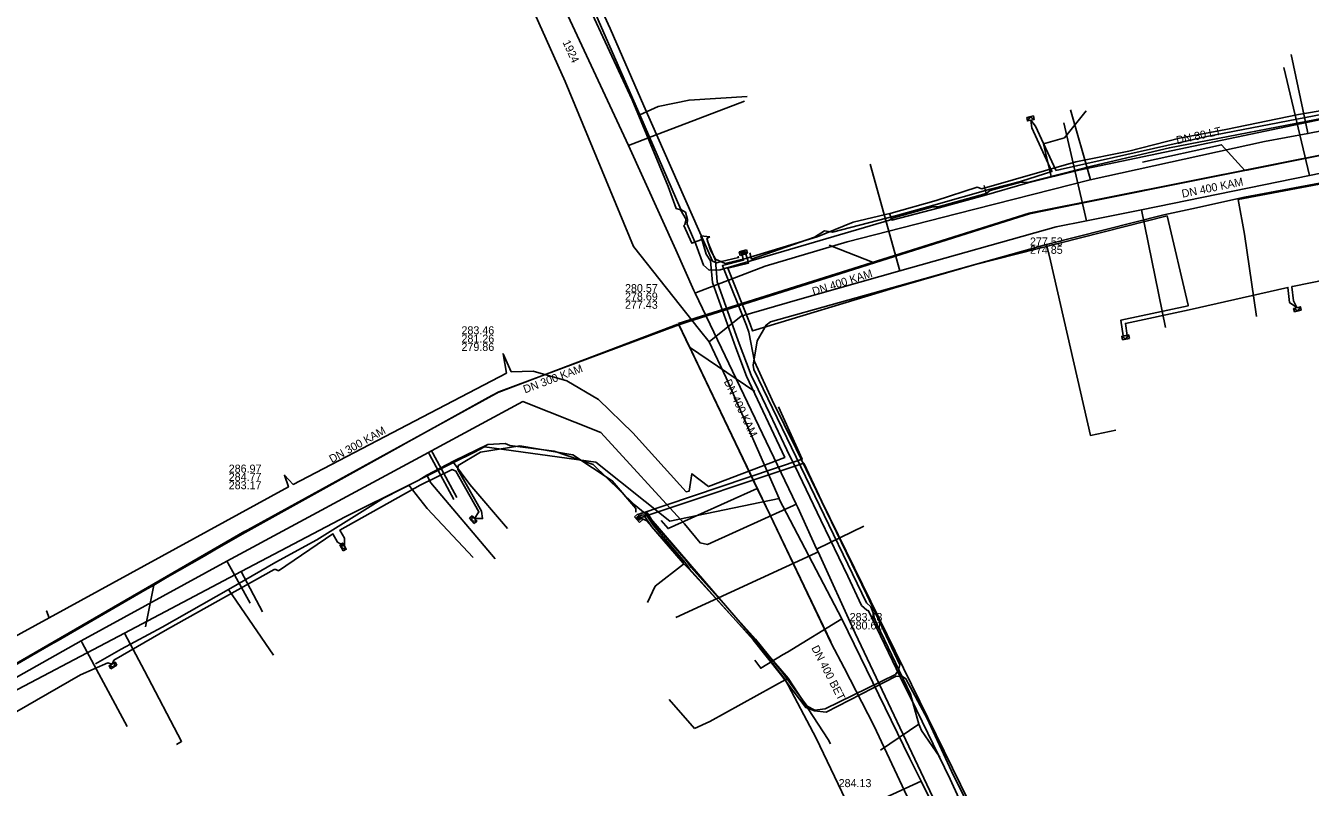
# Model space of a CAD drawing. Extents: x -600391 to -599491, y -1160176 to -1159402.
# Drawn here: x -600165.1 to -600036.7, y -1159547.9 to -1159471.8 of the extents above; entities that cross this region are included whole.
import ezdxf

# ---------------------------------------------------------------- set-up
doc = ezdxf.new("R2010")
doc.units = 0
for name, color, linetype in [('28', 7, 'Continuous'), ('31', 7, 'Continuous'), ('CETIN_linie', 7, 'Continuous'), ('UPC_ok_linie', 7, 'Continuous'), ('Vrstva 1', 7, 'Continuous'), ('Vrstva 12', 7, 'Continuous'), ('Vrstva 13', 7, 'Continuous'), ('Vrstva 15', 7, 'Continuous'), ('Vrstva 16', 7, 'Continuous'), ('Vrstva 42', 7, 'Continuous'), ('Vrstva 43', 7, 'Continuous'), ('Vrstva 55', 7, 'Continuous'), ('Vrstva 9', 7, 'Continuous')]:
    doc.layers.add(name, color=color, linetype=linetype)

# ---------------------------------------------------------------- blocks, each defined once
blk = doc.blocks.new('NN630')
at = {"layer": '31'}
for points in [[(0, -0.7), (-0.7, 0)], [(-0.7, -0.7), (-0.7, 0), (0.7, 0), (0.7, -0.7)], [(-0.7, -0.7), (0.7, -0.7)], [(0, -0.7), (0.7, 0)]]:
    blk.add_lwpolyline(points, dxfattribs=at)
blk = doc.blocks.new('NN620')
at = {"layer": '28'}
for points in [[(0.75, 0), (-0.75, 0)], [(-0.75, 0), (-0.75, -0.75)], [(0.75, -0.75), (0.75, 0)], [(-0.75, -0.75), (0.75, -0.75)], [(0.37, -0.18), (-0.38, -0.18)], [(-0.38, -0.18), (-0.38, -0.56)], [(-0.38, -0.56), (0.37, -0.56)], [(0.32, -0.23), (-0.33, -0.23)], [(-0.33, -0.23), (-0.33, -0.51)], [(-0.33, -0.51), (0.32, -0.51)], [(0.27, -0.27), (-0.28, -0.27)], [(-0.28, -0.27), (-0.28, -0.46)], [(-0.28, -0.46), (0.27, -0.46)], [(0.23, -0.32), (-0.23, -0.32)], [(-0.23, -0.32), (-0.23, -0.42)], [(-0.23, -0.42), (0.23, -0.42)], [(-0.19, -0.37), (0.19, -0.37)], [(0.23, -0.42), (0.23, -0.32)], [(0.27, -0.46), (0.27, -0.27)], [(0.32, -0.51), (0.32, -0.23)], [(0.37, -0.56), (0.37, -0.18)]]:
    blk.add_lwpolyline(points, dxfattribs=at)

msp = doc.modelspace()

# ---------------------------------------------------------------- linework, layer by layer
at = {"layer": 'CETIN_linie'}
msp.add_line((-600098.28, -1159542.04), (-600100.78, -1159539.12), dxfattribs=at)
for points in [[(-600103.74, -1159480.71), (-600107.33, -1159472.52), (-600108.47, -1159469.92), (-600109.65, -1159467.05), (-600109.8, -1159466.05), (-600110.22, -1159464.89), (-600110.66, -1159464.72), (-600114.67, -1159455.79), (-600118.3, -1159448.08), (-600118.52, -1159447.78), (-600121.71, -1159440.94), (-600123.33, -1159437.31), (-600123.72, -1159435.89), (-600124.11, -1159435.65), (-600127.06, -1159429.4), (-600128.85, -1159425.52), (-600129.08, -1159425.29), (-600130.5, -1159422.26), (-600130.55, -1159421.99), (-600132.47, -1159417.99)], [(-600103.74, -1159480.71), (-600101.91, -1159479.89), (-600098.8, -1159479.25), (-600092.99, -1159478.88)], [(-600069.11, -1159488.57), (-600073.93, -1159489.91), (-600074.44, -1159489.91), (-600078.37, -1159491.01), (-600078.77, -1159491.25), (-600095.7, -1159496.22), (-600096.8, -1159496.25), (-600097.35, -1159495.75), (-600098.14, -1159493.63), (-600098.99, -1159491.65), (-600098.95, -1159491.19), (-600099.18, -1159490.45), (-600099.63, -1159490.17), (-600103.74, -1159480.71)], [(-600034.23, -1159480.82), (-600050.8, -1159484.01), (-600058.47, -1159485.83), (-600064.97, -1159487.48), (-600065.64, -1159487.46), (-600068.72, -1159488.3), (-600069.11, -1159488.57), (-600069.33, -1159487.78)], [(-600062.61, -1159486.88), (-600062.96, -1159485.48), (-600063.39, -1159483.63), (-600061.29, -1159483.02), (-600059.13, -1159480.32)], [(-600035.81, -1159487.55), (-600043.29, -1159488.95), (-600048.58, -1159490.13), (-600051.36, -1159490.73), (-600063.1, -1159493.69), (-600090.68, -1159501.39), (-600091.1, -1159501.73), (-600092, -1159503.29), (-600092.39, -1159505.72), (-600092.32, -1159506.18), (-600081.06, -1159529.49), (-600080.64, -1159529.87), (-600080.42, -1159530.49), (-600080.42, -1159530.82), (-600076.67, -1159538.61), (-600075.85, -1159541.61)], [(-600063.1, -1159493.69), (-600062.68, -1159495.3), (-600058.7, -1159512.76), (-600056.15, -1159512.24)], [(-600084.68, -1159543.57), (-600084.92, -1159543.12), (-600088.91, -1159536.99), (-600098.74, -1159525.63), (-600102.83, -1159520.85), (-600104.28, -1159519.64), (-600108.38, -1159515.67), (-600112.29, -1159514.34), (-600116.72, -1159513.75), (-600117.18, -1159513.55), (-600118.91, -1159513.67), (-600122.28, -1159515.3), (-600125.01, -1159516.74), (-600124.6, -1159517.49), (-600118.18, -1159525.09)], [(-600125.01, -1159516.74), (-600125.8, -1159517.22), (-600129.35, -1159519.01)], [(-600144.83, -1159528.14), (-600140.1, -1159525.42), (-600136.01, -1159523.2), (-600129.35, -1159519.01)], [(-600158.12, -1159535.58), (-600155.57, -1159534.1), (-600151.46, -1159531.9), (-600144.83, -1159528.14)], [(-600144.83, -1159528.14), (-600140.32, -1159534.72)], [(-600088.91, -1159536.99), (-600096.74, -1159541.33), (-600098.28, -1159542.04)], [(-600075.85, -1159541.61), (-600079.66, -1159544.21)], [(-600073.76, -1159544.91), (-600075.59, -1159542.25), (-600075.74, -1159541.83), (-600075.85, -1159541.61)]]:
    msp.add_lwpolyline(points, dxfattribs=at)
at = {"layer": 'UPC_ok_linie'}
for points in [[(-600030.34, -1159408.23), (-600025.73, -1159415.39), (-600025.16, -1159416.64), (-600019.22, -1159425.83), (-600019.04, -1159425.99), (-600017.28, -1159429.1), (-600013.3, -1159435.04), (-600001.08, -1159454.16), (-599997.86, -1159459.27), (-599991.41, -1159469.39), (-599991.88, -1159471.77), (-599993.41, -1159473.42), (-600006.88, -1159475.93), (-600026.86, -1159479.57), (-600031.58, -1159480.42), (-600034.09, -1159480.85), (-600059.85, -1159486.24), (-600064.94, -1159487.53), (-600069.33, -1159488.8), (-600073.81, -1159490), (-600078.56, -1159491.24), (-600078.73, -1159490.66)], [(-599982.64, -1159484.19), (-599984.59, -1159481.07), (-599985.96, -1159480.05), (-599986.01, -1159479.99), (-599987.66, -1159479.69), (-599988.35, -1159479.79), (-599991.06, -1159479.87), (-599994.56, -1159480.45), (-600002.44, -1159481.71), (-600005.54, -1159482.35), (-600010.79, -1159483.16), (-600014.63, -1159483.7), (-600017.34, -1159484.35), (-600022, -1159485.06), (-600043.95, -1159489.2), (-600043.31, -1159492.66), (-600042.09, -1159500.88)]]:
    msp.add_lwpolyline(points, dxfattribs=at)
at = {"layer": 'Vrstva 1'}
for points in [[(-600064.86, -1159490.56), (-600025.72, -1159482.76)], [(-600053.5, -1159485.44), (-600045.61, -1159483.72), (-600043.28, -1159486.3)], [(-600099.9, -1159501.56), (-600064.83, -1159490.55)], [(-600084.82, -1159493.73), (-600080.3, -1159495.51)], [(-600117.82, -1159508.43), (-600099.92, -1159501.64)], [(-600084.63, -1159533.39), (-600099.87, -1159501.62)], [(-600092.22, -1159508.37), (-600098.76, -1159503.93)], [(-600143.27, -1159522.37), (-600117.77, -1159508.4)], [(-600101.58, -1159521.26), (-600100.9, -1159522.06), (-600091.99, -1159518.07)], [(-600186.42, -1159547.29), (-600143.2, -1159522.33)], [(-600153.13, -1159531.87), (-600152.31, -1159527.72)]]:
    msp.add_lwpolyline(points, dxfattribs=at)
at = {"layer": 'Vrstva 13'}
for p, q in [((-600098.32, -1159498.28), (-600100.12, -1159494.2)), ((-600098.2, -1159498.53), (-600098.32, -1159498.28)), ((-600098.2, -1159498.53), (-600097.91, -1159498.41)), ((-600088.1, -1159519.63), (-600098.2, -1159498.53)), ((-600088.1, -1159519.63), (-600088.37, -1159519.75)), ((-600087.95, -1159519.97), (-600088.1, -1159519.63))]:
    msp.add_line(p, q, dxfattribs=at)
for points in [[(-600100.12, -1159494.2), (-600104.87, -1159483.8), (-600113.25, -1159465.76), (-600117.88, -1159455.52), (-600128.16, -1159432.93), (-600128.85, -1159431.42), (-600129.35, -1159430.38)], [(-600097.91, -1159498.41), (-600097.62, -1159498.3), (-600091.19, -1159495.84), (-600083.02, -1159493.41), (-600072.07, -1159490.62), (-600058.71, -1159487.22), (-600041.29, -1159483.39), (-600036.97, -1159482.6), (-600032.72, -1159481.75), (-600028.72, -1159480.96), (-600015.38, -1159478.54), (-600001.65, -1159476.36), (-599994.15, -1159475.24), (-599984.78, -1159474.01)], [(-600036.97, -1159482.6), (-600037.01, -1159482.38), (-600038.64, -1159474.7)], [(-600104.87, -1159483.8), (-600102.54, -1159482.9), (-600093.27, -1159479.36)], [(-600058.71, -1159487.22), (-600058.74, -1159487.1), (-600060.69, -1159480.21)], [(-600272.38, -1159603.32), (-600272.51, -1159603.11), (-600272.66, -1159602.86), (-600272.63, -1159602.3), (-600271.99, -1159599.46), (-600242.13, -1159581.41), (-600241.15, -1159580.8), (-600223.3, -1159569.76), (-600208.49, -1159560.72), (-600208.29, -1159560.61), (-600179.61, -1159544.58), (-600159.56, -1159533.26), (-600145, -1159525.31), (-600124.85, -1159514.45), (-600124.54, -1159514.28), (-600115.42, -1159509.37), (-600107.64, -1159512.45), (-600099.27, -1159521.57), (-600097.7, -1159523.5), (-600096.98, -1159523.64), (-600088.37, -1159519.75)], [(-600124.54, -1159514.28), (-600124.4, -1159514.53), (-600122, -1159518.94)], [(-600124.85, -1159514.45), (-600124.74, -1159514.65), (-600122.31, -1159519.16)], [(-600082.21, -1159532.51), (-600085.92, -1159524.4), (-600086.06, -1159524.1), (-600087.95, -1159519.97)], [(-600086.06, -1159524.1), (-600086.02, -1159524.08), (-600081.34, -1159521.82)], [(-600085.92, -1159524.4), (-600086.16, -1159524.51), (-600100.13, -1159530.96)], [(-600145, -1159525.31), (-600144.91, -1159525.47), (-600142.68, -1159529.51)], [(-600159.56, -1159533.26), (-600159.45, -1159533.46), (-600154.97, -1159541.84)], [(-600046.85, -1159606.94), (-600052.15, -1159596.14), (-600061.25, -1159577.63), (-600063.38, -1159573), (-600063.87, -1159571.88), (-600065.76, -1159567.75), (-600071.8, -1159554.49), (-600073.85, -1159550.16), (-600082.21, -1159532.51)]]:
    msp.add_lwpolyline(points, dxfattribs=at)
at = {"layer": 'Vrstva 16'}
for points in [[(-600097.75, -1159502.22), (-600104.37, -1159493.89), (-600111.18, -1159477.41), (-600116.46, -1159465.65), (-600120.17, -1159457.36), (-600124.94, -1159446.75), (-600131.08, -1159433.04), (-600132.18, -1159430.58), (-600137.03, -1159419.75), (-600145.61, -1159403.21), (-600146.33, -1159401.77)], [(-600036.82, -1159486.79), (-600039.36, -1159476)], [(-599986.28, -1159477.5), (-599990.48, -1159478.24), (-599996.9, -1159479.37), (-600006.58, -1159481.07), (-600013.59, -1159482.3), (-600021.7, -1159483.72), (-600032.43, -1159485.9), (-600036.82, -1159486.79), (-600053.6, -1159490.2), (-600059.08, -1159491.31), (-600062.12, -1159491.93), (-600077.74, -1159496.32), (-600087.96, -1159499.2), (-600093.59, -1159500.84), (-600096.81, -1159503.39)], [(-600059.08, -1159491.31), (-600061.35, -1159481.54)], [(-600077.74, -1159496.32), (-600080.7, -1159485.64)], [(-600053.6, -1159490.2), (-600051.2, -1159501.97)], [(-600049.5, -1159609.54), (-600049.9, -1159608.68), (-600047.24, -1159607.42), (-600047.72, -1159606.41), (-600053.49, -1159594.22), (-600057.92, -1159584.86), (-600059.29, -1159581.82), (-600060.47, -1159579.2), (-600063.54, -1159572.54), (-600066.19, -1159566.46), (-600070.53, -1159557.62), (-600075.61, -1159547.3), (-600076.73, -1159545.03), (-600083.53, -1159531.09), (-600089.79, -1159519.12), (-600089.81, -1159519.07), (-600095.09, -1159507), (-600096.81, -1159503.39), (-600097.75, -1159502.22)], [(-600089.81, -1159519.07), (-600100.72, -1159521.32), (-600108.12, -1159515.43), (-600119.25, -1159513.91), (-600120.33, -1159514.45), (-600122.35, -1159515.46), (-600126.82, -1159517.71), (-600133.1, -1159520.86), (-600143.56, -1159526.36), (-600155.22, -1159532.5), (-600168.4, -1159539.44), (-600171.72, -1159541.29), (-600198.34, -1159556.17), (-600207.15, -1159561.47), (-600207.76, -1159561.84), (-600207.98, -1159561.97), (-600217.05, -1159567.42), (-600219.75, -1159569.07), (-600241.58, -1159582.36), (-600256.94, -1159591.71)], [(-600122.35, -1159515.46), (-600120.73, -1159517.67), (-600116.94, -1159522.06)], [(-600126.82, -1159517.71), (-600124.98, -1159520.05), (-600120.39, -1159524.95)], [(-600143.56, -1159526.36), (-600141.45, -1159530.37)], [(-600083.53, -1159531.09), (-600088.98, -1159534.4)], [(-600155.22, -1159532.5), (-600153.24, -1159536.26), (-600149.52, -1159543.33), (-600150.04, -1159543.63)], [(-600088.98, -1159534.4), (-600089.4, -1159534.65), (-600091.64, -1159536.01), (-600092.24, -1159535.22)], [(-600075.61, -1159547.3), (-600082.51, -1159550.46)]]:
    msp.add_lwpolyline(points, dxfattribs=at)
at = {"layer": 'Vrstva 42'}
for points in [[(-600093.9, -1159494.86), (-600093.86, -1159494.97), (-600095.56, -1159495.39), (-600096.06, -1159495.52), (-600096.46, -1159495.34), (-600103.32, -1159479.83), (-600106.7, -1159472.11), (-600108, -1159469.22)], [(-600092.75, -1159494.52), (-600092.56, -1159495.14), (-600086.28, -1159492.95), (-600085.28, -1159492.31), (-600084.48, -1159492.44), (-600078.19, -1159490.8), (-600074.36, -1159489.74), (-600068.71, -1159488.15), (-600065.59, -1159487.35), (-600062.54, -1159486.39), (-600064.54, -1159482.03), (-600064.65, -1159481.26), (-600064.18, -1159481.85), (-600062.17, -1159486.25), (-600062.15, -1159486.28), (-600061.72, -1159486.19), (-600047.08, -1159482.89), (-600032.72, -1159480.13)], [(-600028.56, -1159495.85), (-600038.49, -1159497.87), (-600038.56, -1159497.89), (-600038.56, -1159497.91), (-600038.42, -1159499.3), (-600038.06, -1159499.98), (-600038.8, -1159499.48), (-600038.96, -1159497.97), (-600048.83, -1159500.19), (-600055.2, -1159501.56), (-600055.02, -1159502.76), (-600055.22, -1159502.79), (-600055.42, -1159502.82), (-600055.66, -1159501.24), (-600048.92, -1159499.8), (-600048.93, -1159499.73), (-600051.03, -1159490.83), (-600070.3, -1159495.7), (-600078.38, -1159498.05), (-600092.47, -1159502.31), (-600092.69, -1159501.64), (-600094.93, -1159496.06), (-600092.86, -1159495.54), (-600092.94, -1159495.26), (-600093.13, -1159494.63)], [(-600090.49, -1159509.22), (-600092.27, -1159505.37), (-600092.85, -1159502.43), (-600093.07, -1159501.78), (-600095.38, -1159496.03), (-600095.48, -1159495.78), (-600095.46, -1159495.78), (-600093.36, -1159495.26), (-600093.51, -1159494.75)], [(-600090.49, -1159509.22), (-600088.12, -1159514.09), (-600081.04, -1159528.69), (-600077.75, -1159535.67), (-600077.88, -1159536.2), (-600078.19, -1159536.65), (-600085.19, -1159540.07), (-600086.24, -1159540.21), (-600086.99, -1159539.81), (-600089.51, -1159536.39), (-600092.18, -1159533.12), (-600098.61, -1159525.96), (-600099.07, -1159525.27), (-600102.25, -1159521.61), (-600102.96, -1159520.51), (-600103.41, -1159520.5), (-600103.57, -1159520.51), (-600103.94, -1159520.66)], [(-600089.87, -1159509.89), (-600087.49, -1159515.12), (-600103.91, -1159520.67)], [(-600133.24, -1159523.82), (-600133.24, -1159523.01), (-600133.7, -1159522.21), (-600125.69, -1159517.71), (-600122.48, -1159516.17), (-600122.1, -1159516.34), (-600119.8, -1159520.39), (-600120.26, -1159521.06), (-600119.44, -1159521.06), (-600119.56, -1159520.31), (-600121.92, -1159516.15), (-600121.88, -1159515.75), (-600119.65, -1159514.44), (-600115.72, -1159513.81), (-600110.41, -1159514.7), (-600106.49, -1159517.29), (-600104.12, -1159520.06), (-600104.12, -1159520.42)], [(-600103.69, -1159520.99), (-600087.34, -1159515.52), (-600085.54, -1159519.37), (-600066.77, -1159557.61), (-600065.55, -1159560.1), (-600060.85, -1159570.09), (-600050.56, -1159591.91), (-600035.8, -1159623.24), (-600034.14, -1159626.98), (-600033.53, -1159628.07), (-600032.96, -1159627.91)], [(-600070.17, -1159551.16), (-600072.58, -1159546.31), (-600075, -1159541.04), (-600077.14, -1159537.07), (-600077.49, -1159536.83), (-600078.11, -1159536.8), (-600085.11, -1159540.4), (-600086.26, -1159540.27), (-600087.14, -1159539.94), (-600089.67, -1159536.59), (-600092.39, -1159533.18), (-600098.76, -1159526.08), (-600099.22, -1159525.4), (-600102.41, -1159521.73), (-600103.07, -1159520.71), (-600103.4, -1159520.7), (-600103.53, -1159520.71), (-600103.8, -1159520.82)], [(-600103.66, -1159520.98), (-600103.48, -1159520.91), (-600103.4, -1159520.9), (-600103.18, -1159520.91), (-600102.57, -1159521.85), (-600099.38, -1159525.53)], [(-600103.56, -1159521.06), (-600103.08, -1159521.24), (-600099.47, -1159525.23), (-600099.37, -1159525.62), (-600102.21, -1159527.82), (-600102.95, -1159529.43)], [(-600139.83, -1159526.27), (-600134.4, -1159522.6), (-600133.94, -1159523.41), (-600133.24, -1159523.82)], [(-600099.38, -1159525.53), (-600098.85, -1159526.05), (-600091.75, -1159533.87), (-600089.21, -1159537.13), (-600086.09, -1159543), (-600081.35, -1159552.96)], [(-600169.33, -1159542.23), (-600159.62, -1159536.68), (-600156.9, -1159535.46), (-600156.46, -1159535.59), (-600156.29, -1159535.21), (-600150.93, -1159532.12), (-600140.28, -1159526.16), (-600140.11, -1159526.15), (-600139.83, -1159526.27)]]:
    msp.add_lwpolyline(points, dxfattribs=at)
at = {"layer": 'Vrstva 55'}
for points in [[(-600097.35, -1159493.11), (-600098.54, -1159493.56), (-600099.32, -1159491.78), (-600099.23, -1159491.68), (-600099.09, -1159491.18), (-600099.67, -1159490.22), (-600100.11, -1159490.08), (-600100.91, -1159487.9), (-600104.48, -1159479.24), (-600107.41, -1159472.94), (-600109.1, -1159469.32), (-600110.15, -1159467.28), (-600110.13, -1159466.94), (-600110.34, -1159466.86), (-600111.11, -1159464.52), (-600115.27, -1159455.11), (-600118.88, -1159447.66), (-600121.87, -1159441.15), (-600124.36, -1159436.52), (-600124.39, -1159435.79)], [(-600031.79, -1159479.67), (-600037.92, -1159480.7), (-600045.18, -1159482.18), (-600049.81, -1159483.07), (-600054.87, -1159484.34), (-600060.17, -1159485.43), (-600069.54, -1159488.11), (-600070.01, -1159487.95), (-600074.11, -1159489.29), (-600078.61, -1159490.56), (-600082.4, -1159491.45), (-600086.01, -1159492.92), (-600093.14, -1159495.07), (-600095.2, -1159495.59), (-600096.18, -1159495.16), (-600096.67, -1159494.26), (-600097.03, -1159493.07), (-600096.73, -1159492.91)], [(-600096.73, -1159492.91), (-600097.62, -1159492.81), (-600097.11, -1159494.65), (-600096.67, -1159495.32), (-600096.47, -1159497.47), (-600094.13, -1159503.99), (-600093.06, -1159506.85), (-600089.25, -1159514.95), (-600096.88, -1159517.87), (-600098.52, -1159516.59), (-600098.79, -1159518.31), (-600099.11, -1159518.38), (-600104.43, -1159512.49), (-600107.85, -1159509.16), (-600111.03, -1159507.3), (-600114.38, -1159506.33), (-600116.57, -1159506.39), (-600117.4, -1159504.59), (-600117.05, -1159506.52), (-600138.38, -1159517.65), (-600139.24, -1159516.73), (-600138.84, -1159517.89), (-600162.76, -1159530.98), (-600163.01, -1159530.29), (-600162.77, -1159530.99), (-600184.45, -1159542.84)], [(-600081.05, -1159530.21), (-600081.56, -1159529.73), (-600082.95, -1159526.82), (-600085.63, -1159521.23), (-600087.85, -1159516.63), (-600089.04, -1159514.18), (-600090.72, -1159510.61), (-600091.91, -1159508.16), (-600092.6, -1159506.73), (-600093.89, -1159503.32), (-600095.99, -1159497.4), (-600096.16, -1159495.27), (-600096.96, -1159493.33)], [(-600071.15, -1159550.51), (-600072.73, -1159547.08), (-600076.66, -1159539.02), (-600077.32, -1159537.69), (-600080.83, -1159530.34), (-600080.86, -1159530.27), (-600080.94, -1159530.26), (-600080.99, -1159530.26), (-600081.05, -1159530.21)]]:
    msp.add_lwpolyline(points, dxfattribs=at)
at = {"layer": 'Vrstva 9'}
msp.add_line((-600117.83, -1159508.39), (-600099.84, -1159501.69), dxfattribs=at)
for points in [[(-600064.78, -1159490.61), (-600060.04, -1159489.66), (-600060.01, -1159489.65), (-600059.57, -1159489.56), (-600047.27, -1159487.1), (-600043.28, -1159486.3), (-600043.02, -1159486.24), (-600030.6, -1159483.76), (-600030.5, -1159483.74), (-600030.33, -1159483.7), (-600025.74, -1159482.78)], [(-600099.84, -1159501.69), (-600099.03, -1159501.43), (-600084.48, -1159496.83), (-600080.91, -1159495.71), (-600066.49, -1159491.15), (-600064.78, -1159490.61)], [(-600084.59, -1159533.5), (-600090.75, -1159520.65), (-600091.99, -1159518.07), (-600098.54, -1159504.41), (-600098.76, -1159503.93), (-600099.84, -1159501.69)], [(-600143.18, -1159522.45), (-600127.57, -1159513.79), (-600127.41, -1159513.7), (-600123.37, -1159511.46), (-600122.79, -1159511.14), (-600119.18, -1159509.14), (-600118.94, -1159509.01), (-600117.83, -1159508.39)], [(-600186.5, -1159547.44), (-600182.81, -1159545.31), (-600179.02, -1159543.13), (-600178.77, -1159542.98), (-600176.73, -1159541.8), (-600167.42, -1159536.43), (-600162.58, -1159533.64), (-600161.87, -1159533.23), (-600153.19, -1159528.23), (-600152.31, -1159527.72), (-600150.95, -1159526.93), (-600147.27, -1159524.81), (-600146.19, -1159524.19), (-600143.18, -1159522.45)], [(-600080.35, -1159541.73), (-600083.32, -1159535.97), (-600084.59, -1159533.5)], [(-600063.45, -1159577.67), (-600065.31, -1159573.72), (-600068.01, -1159567.98), (-600074.31, -1159554.57), (-600074.54, -1159554.09), (-600078.02, -1159546.68), (-600080.35, -1159541.73)]]:
    msp.add_lwpolyline(points, dxfattribs=at)

# ---------------------------------------------------------------- block references
at = {"layer": 'Vrstva 43'}
for name, p, xscale, yscale, rotation in [('NN630', (-600064.65, -1159481.26), 0.5, 0.5, -167.00000000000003), ('NN620', (-600093.33, -1159494.67), 0.5, 0.5000000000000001, -163), ('NN630', (-600038.05, -1159499.98), 0.5, 0.5, 13), ('NN630', (-600055.22, -1159502.79), 0.5000000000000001, 0.5, 12.000000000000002), ('NN630', (-600120.26, -1159521.06), 0.5, 0.5, -48.00000000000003), ('NN620', (-600103.72, -1159520.91), 0.5, 0.5, -48.00000000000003), ('NN630', (-600133.24, -1159523.82), 0.5, 0.5, -59.99999999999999), ('NN630', (-600156.46, -1159535.59), 0.5, 0.5, 29.999999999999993)]:
    msp.add_blockref(name, p, dxfattribs=dict(at, xscale=xscale, yscale=yscale, rotation=rotation))

# ---------------------------------------------------------------- texts
at = {"layer": 'Vrstva 12'}
for s, rotation, p in [('DN 400 KAM', 11.5165, (-600049.49, -1159489.01)), ('DN 400 KAM', 17.5325, (-600086.36, -1159498.78)), ('DN 300 KAM', 20.4546, (-600115.2, -1159508.56)), ('DN 400 KAM', 295.5889, (-600095.35, -1159507.37)), ('DN 300 KAM', 28.9917, (-600134.5, -1159515.53)), ('DN 400 BET', 297.2505, (-600086.61, -1159533.98))]:
    msp.add_text(s, height=0.8, rotation=rotation, dxfattribs=at).set_placement(p)
for s, p in [('277.53', (-600064.74, -1159493.78)), ('274.85', (-600064.74, -1159494.61)), ('280.57', (-600105.21, -1159498.44)), ('278.69', (-600105.21, -1159499.27)), ('277.43', (-600105.21, -1159500.1)), ('283.46', (-600121.55, -1159502.65)), ('281.26', (-600121.55, -1159503.48)), ('279.86', (-600121.55, -1159504.31)), ('286.97', (-600144.81, -1159516.47)), ('284.77', (-600144.81, -1159517.3)), ('283.17', (-600144.81, -1159518.13)), ('283.43', (-600082.76, -1159531.3)), ('280.61', (-600082.76, -1159532.14)), ('284.13', (-600083.86, -1159547.89))]:
    msp.add_text(s, height=0.8, dxfattribs=at).set_placement(p)
at = {"layer": 'Vrstva 15'}
for s, rotation, p in [('1924', 294.9014, (-600111.47, -1159473.47)), ('DN 80 LT', 12.3759, (-600050.03, -1159483.67))]:
    msp.add_text(s, height=0.8, rotation=rotation, dxfattribs=at).set_placement(p)

doc.saveas('drawing.dxf')
